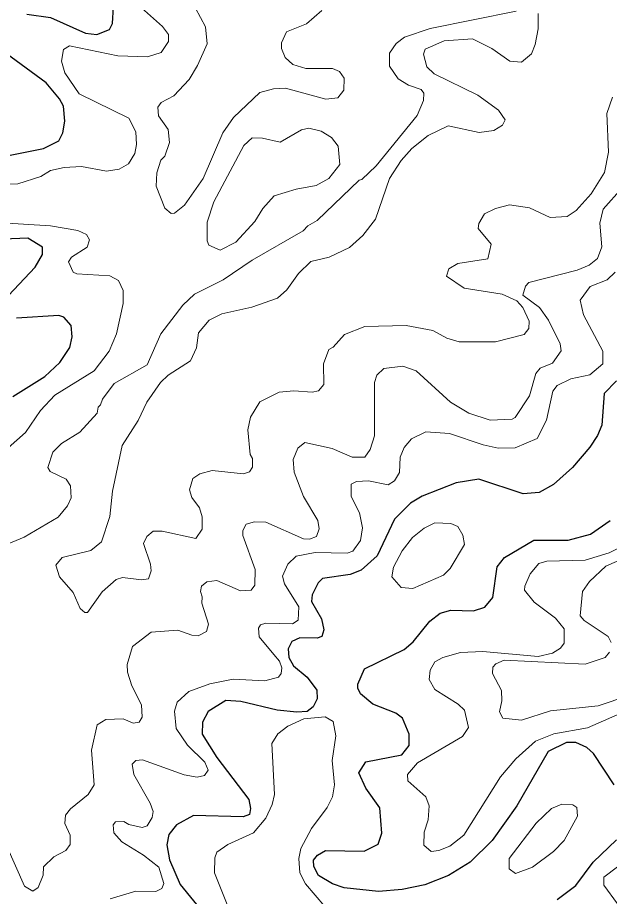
# Model space of a CAD drawing. Extents: x 763.2 to 816.8, y 7896.5 to 7952.7.
# Drawn here: x 795.968 to 797.985, y 7940.81 to 7943.803 of the extents above; entities that cross this region are included whole.
import ezdxf

# ---------------------------------------------------------------- set-up
doc = ezdxf.new("R2010")
doc.units = 0
doc.header["$LTSCALE"] = 0.064
doc.layers.add('1', color=7, linetype='Continuous', lineweight=25)
doc.layers.add('2', color=7, linetype='Continuous', lineweight=13)

msp = doc.modelspace()

# ---------------------------------------------------------------- linework, layer by layer
at = {"layer": '1'}
for points in [[(795.9995, 7943.8156), (796.0808, 7943.8032), (796.1991, 7943.7508), (796.2376, 7943.7457), (796.281, 7943.7631), (796.2918, 7943.7832), (796.295, 7943.8401)], [(795.9427, 7943.3347), (796.0568, 7943.3571), (796.1091, 7943.3842), (796.1225, 7943.4109), (796.1291, 7943.4505), (796.1242, 7943.5016), (796.1113, 7943.5262), (796.065, 7943.5811), (795.9122, 7943.6937)], [(795.9369, 7942.8574), (796.0282, 7942.9533), (796.0534, 7942.9962), (796.0534, 7943.0215), (796.0026, 7943.0517), (795.9205, 7943.0486)], [(795.9522, 7942.5126), (796.0609, 7942.5807), (796.1122, 7942.629), (796.1456, 7942.6798), (796.1536, 7942.716), (796.1506, 7942.7543), (796.1253, 7942.7826), (796.1088, 7942.7887), (795.9645, 7942.7792)], [(798.0088, 7942.5666), (797.9666, 7942.5235), (797.9583, 7942.415), (797.9433, 7942.3798), (797.9179, 7942.3402), (797.8583, 7942.2708), (797.7939, 7942.2128), (797.7451, 7942.1855), (797.6903, 7942.181), (797.5392, 7942.2317), (797.462, 7942.2187), (797.3468, 7942.1739), (797.307, 7942.1492), (797.2517, 7942.0954), (797.1929, 7941.97), (797.1392, 7941.921), (797.1012, 7941.9067)], [(797.5095, 7940.9266), (797.4357, 7940.881), (797.3551, 7940.8494), (797.2779, 7940.8333), (797.1974, 7940.8268), (797.0807, 7940.8399), (797.0414, 7940.8531), (796.9934, 7940.8817), (796.9777, 7940.9116), (796.9759, 7940.9334), (796.9894, 7940.9503), (797.0169, 7940.9671), (797.1489, 7940.9648), (797.1971, 7940.9881), (797.2089, 7941.0257), (797.2022, 7941.1121), (797.1549, 7941.1785), (797.1307, 7941.2316), (797.155, 7941.2686), (797.277, 7941.292), (797.3024, 7941.3241), (797.3023, 7941.3632), (797.279, 7941.4171), (797.2566, 7941.4339), (797.1788, 7941.4649), (797.1369, 7941.5007), (797.1269, 7941.5194), (797.127, 7941.5335), (797.1496, 7941.5852), (797.2851, 7941.6507), (797.3162, 7941.6769), (797.3723, 7941.7475), (797.4078, 7941.7748), (797.4441, 7941.7849), (797.5212, 7941.7834), (797.5604, 7941.795), (797.5869, 7941.8284), (797.6019, 7941.9327), (797.6275, 7941.9644), (797.7274, 7942.0231), (797.8441, 7942.0233), (797.9205, 7942.0439), (797.9873, 7942.0901)], [(797.1012, 7941.9067), (797.0068, 7941.8931), (796.9921, 7941.8786), (796.9714, 7941.8374), (796.9691, 7941.8152), (797.0036, 7941.7561)], [(797.0036, 7941.7561), (797.0114, 7941.7183), (797.0049, 7941.6951), (796.9887, 7941.6896), (796.9303, 7941.691), (796.903, 7941.6785), (796.8903, 7941.6531), (796.892, 7941.6245), (796.9076, 7941.5955), (796.9547, 7941.5573), (796.9871, 7941.5131), (796.9891, 7941.4831), (796.9751, 7941.4557), (796.9548, 7941.4395), (796.9192, 7941.4373), (796.8526, 7941.4451), (796.729, 7941.4742), (796.6777, 7941.4775), (796.6174, 7941.4396), (796.598, 7941.4042), (796.5969, 7941.3624), (796.6468, 7941.2832), (796.756, 7941.1405), (796.7617, 7941.1102), (796.7578, 7941.0895), (796.7365, 7941.0815), (796.5673, 7941.086), (796.5096, 7941.0539), (796.4833, 7941.0215), (796.4764, 7940.9856), (796.4862, 7940.9345), (796.5224, 7940.8503), (796.6233, 7940.7274)], [(797.8696, 7941.3343), (797.8385, 7941.3346), (797.7756, 7941.3042), (797.669, 7941.1192), (797.5848, 7941.0004), (797.5095, 7940.9266)], [(798.0009, 7941.1907), (797.9298, 7941.2968), (797.9078, 7941.3176), (797.8696, 7941.3343)], [(797.8065, 7940.8), (797.8699, 7940.847), (797.9292, 7940.9265), (798.0085, 7941.0027)]]:
    msp.add_lwpolyline(points, dxfattribs=at)
at = {"layer": '2'}
for points in [[(796.3908, 7943.8371), (796.4615, 7943.7728), (796.4823, 7943.7463), (796.4825, 7943.7221), (796.457, 7943.6849), (796.4103, 7943.6699), (796.3101, 7943.6735), (796.1455, 7943.7075), (796.1249, 7943.6952), (796.118, 7943.6553), (796.1291, 7943.6147), (796.1784, 7943.5435), (796.3477, 7943.4603), (796.3705, 7943.4143), (796.3738, 7943.3715), (796.3672, 7943.3402), (796.3462, 7943.3057), (796.3147, 7943.2871), (796.2714, 7943.2805), (796.186, 7943.2968), (796.1269, 7943.2933), (796.0799, 7943.2826), (796.0473, 7943.2619), (795.9691, 7943.2376), (795.7882, 7943.2333)], [(797.7418, 7943.8173), (797.7413, 7943.7646), (797.731, 7943.7113), (797.7185, 7943.6805), (797.6846, 7943.6518), (797.6454, 7943.6545), (797.5836, 7943.6978), (797.5181, 7943.7306), (797.4212, 7943.7238), (797.3572, 7943.696), (797.3505, 7943.6787), (797.3619, 7943.6357), (797.387, 7943.6122), (797.5358, 7943.5396), (797.6071, 7943.4886), (797.6295, 7943.4557), (797.6201, 7943.4375), (797.5912, 7943.4184), (797.5408, 7943.4118), (797.4347, 7943.4346), (797.3674, 7943.4023), (797.3109, 7943.3576), (797.2746, 7943.3165), (797.2351, 7943.2551), (797.187, 7943.1172), (797.1441, 7943.0613), (797.0989, 7943.0205), (797.0301, 7942.9874), (796.9677, 7942.9729), (796.9256, 7942.9314), (796.8858, 7942.8767), (796.8538, 7942.8483), (796.7659, 7942.8172), (796.6644, 7942.7948), (796.6211, 7942.7725), (796.5847, 7942.7293), (796.5773, 7942.6792), (796.5577, 7942.6349), (796.4814, 7942.5856), (796.4549, 7942.5605), (796.409, 7942.4933), (796.3789, 7942.4308), (796.3249, 7942.346), (796.2912, 7942.1906), (796.2819, 7942.1043), (796.2546, 7942.0184), (796.2172, 7941.9888), (796.1203, 7941.9651), (796.0987, 7941.9389), (796.1111, 7941.8989), (796.1571, 7941.8456), (796.1815, 7941.7905), (796.1969, 7941.7776), (796.2068, 7941.7773), (796.2558, 7941.8472), (796.3039, 7941.8893), (796.3259, 7941.8967), (796.3905, 7941.8885), (796.4146, 7941.8917), (796.4229, 7941.9191), (796.4215, 7941.9417), (796.3974, 7942.0119), (796.4087, 7942.0364), (796.4303, 7942.054), (796.4602, 7942.0542), (796.5749, 7942.0298), (796.5968, 7942.0612), (796.5974, 7942.1028), (796.5874, 7942.1332), (796.5613, 7942.1685), (796.5535, 7942.1946), (796.5652, 7942.2333)], [(797.0048, 7943.8277), (796.953, 7943.7821), (796.8838, 7943.7552), (796.8677, 7943.7174), (796.8672, 7943.6977), (796.8797, 7943.6677), (796.9063, 7943.6432), (796.9501, 7943.6305), (797.0412, 7943.6303), (797.0648, 7943.6201), (797.0806, 7943.5967), (797.0801, 7943.5562), (797.0588, 7943.5303), (797.0184, 7943.5254), (796.8809, 7943.5629), (796.8402, 7943.5612), (796.7932, 7943.548), (796.7033, 7943.4633), (796.6673, 7943.4111), (796.6004, 7943.2551), (796.5372, 7943.1643), (796.5031, 7943.1369), (796.4919, 7943.1364), (796.4694, 7943.1547), (796.4401, 7943.2294), (796.4431, 7943.2747), (796.4558, 7943.3183), (796.4697, 7943.3319), (796.4856, 7943.3778), (796.481, 7943.4227), (796.4484, 7943.4689), (796.4465, 7943.4981), (796.4573, 7943.5138), (796.5006, 7943.5368), (796.5522, 7943.5931), (796.5811, 7943.6404), (796.614, 7943.7141), (796.6087, 7943.7724), (796.5742, 7943.8357)], [(797.2864, 7943.7371), (797.3733, 7943.7668), (797.6662, 7943.8257)], [(797.2999, 7943.5728), (797.2649, 7943.5943), (797.2354, 7943.6379), (797.2355, 7943.6827), (797.258, 7943.7154), (797.2864, 7943.7371)], [(795.8882, 7941.9922), (795.9901, 7942.0342), (796.1061, 7942.1021), (796.1377, 7942.1405), (796.1503, 7942.1683), (796.1483, 7942.2088), (796.1337, 7942.2316), (796.0793, 7942.2578), (796.0713, 7942.2711), (796.0881, 7942.3238), (796.1178, 7942.3533), (796.1801, 7942.3913), (796.239, 7942.4558), (796.2422, 7942.4767), (796.2509, 7942.484), (796.2571, 7942.504), (796.297, 7942.5575), (796.4095, 7942.6211), (796.4557, 7942.7262), (796.5307, 7942.8239), (796.5714, 7942.8612), (796.6685, 7942.9098), (796.7673, 7942.9771), (796.9416, 7943.0774), (796.957, 7943.094), (796.9884, 7943.1118), (797.1314, 7943.2502), (797.1413, 7943.2522), (797.1897, 7943.299), (797.33, 7943.4704), (797.3515, 7943.5213), (797.3526, 7943.5461), (797.3432, 7943.5581), (797.2999, 7943.5728)], [(796.7683, 7942.2721), (796.7685, 7942.3021), (796.7603, 7942.3148), (796.7522, 7942.3993), (796.7615, 7942.4425), (796.7934, 7942.4947), (796.859, 7942.5274), (796.9088, 7942.5327), (796.9723, 7942.5277), (796.9932, 7942.5325), (797.0116, 7942.5533), (797.0102, 7942.6245), (797.028, 7942.6727), (797.0428, 7942.6808), (797.082, 7942.7243), (797.1511, 7942.7509), (797.2922, 7942.7545), (797.3824, 7942.7382), (797.4306, 7942.7112), (797.4724, 7942.6989), (797.5962, 7942.6987), (797.6945, 7942.724), (797.7099, 7942.7449), (797.7115, 7942.7691), (797.6892, 7942.8159), (797.6686, 7942.8382), (797.6196, 7942.8612), (797.4898, 7942.8822), (797.4295, 7942.9223), (797.4371, 7942.9479), (797.4679, 7942.966), (797.5706, 7942.9821), (797.5818, 7943.0321), (797.5378, 7943.0854), (797.5399, 7943.1026), (797.5584, 7943.1347), (797.5969, 7943.1537), (797.6435, 7943.1653), (797.7125, 7943.1551), (797.7825, 7943.1227), (797.84, 7943.1261), (797.8707, 7943.1467), (797.9227, 7943.2037), (797.9681, 7943.2755), (797.9813, 7943.3446), (797.9751, 7943.4764), (797.995, 7943.5324)], [(798.028, 7943.224), (797.9636, 7943.1505), (797.952, 7943.1036), (797.9584, 7943.023), (797.9443, 7942.9824), (797.9159, 7942.9604), (797.8748, 7942.943), (797.7097, 7942.9017), (797.6985, 7942.8886), (797.6893, 7942.8582), (797.7458, 7942.8157), (797.7774, 7942.7726), (797.8163, 7942.6918), (797.8201, 7942.6682), (797.7911, 7942.6269), (797.7482, 7942.6097), (797.7338, 7942.591), (797.7127, 7942.5149), (797.6628, 7942.4412), (797.6529, 7942.4357), (797.5777, 7942.4324), (797.5056, 7942.4563), (797.4436, 7942.4938), (797.3266, 7942.6), (797.2812, 7942.6163), (797.2157, 7942.6081), (797.1924, 7942.5859), (797.1843, 7942.5607), (797.1842, 7942.3788), (797.1694, 7942.3324), (797.1512, 7942.3064), (797.1079, 7942.3059), (797.04, 7942.3359), (796.947, 7942.356), (796.9234, 7942.3366), (796.9066, 7942.2983), (796.911, 7942.2555), (796.9421, 7942.1721), (796.9914, 7942.0903), (796.9952, 7942.062), (796.9868, 7942.0366), (796.9631, 7942.0267), (796.9421, 7942.0283), (796.8144, 7942.0845), (796.775, 7942.0856), (796.7469, 7942.078), (796.7359, 7942.0568), (796.7359, 7942.0398), (796.7781, 7941.9238), (796.7768, 7941.8699), (796.7639, 7941.8532), (796.7275, 7941.8508), (796.6469, 7941.8865), (796.613, 7941.8819), (796.5946, 7941.8668), (796.591, 7941.8485)], [(795.8771, 7943.1064), (796.0808, 7943.0946)], [(796.0808, 7943.0946), (796.1735, 7943.0781), (796.2026, 7943.0648), (796.2129, 7943.0462), (796.205, 7943.0217), (796.1522, 7942.9878)], [(796.1522, 7942.9878), (796.1413, 7942.9719), (796.158, 7942.9362), (796.1703, 7942.9304), (796.282, 7942.9236), (796.312, 7942.9077), (796.3279, 7942.8736), (796.328, 7942.8291), (796.3048, 7942.7259), (796.2804, 7942.6675), (796.2296, 7942.6004), (796.0948, 7942.5178), (796.0463, 7942.4648), (795.9949, 7942.3903), (795.8761, 7942.2861)], [(796.4094, 7941.0511), (796.4271, 7941.0787), (796.4297, 7941.0989), (796.4204, 7941.1277), (796.3646, 7941.2255), (796.3584, 7941.261), (796.371, 7941.2734), (796.3937, 7941.2751), (796.5358, 7941.2243), (796.5804, 7941.2164), (796.6047, 7941.2223), (796.6172, 7941.2405), (796.6058, 7941.268), (796.5468, 7941.3258), (796.5089, 7941.3823), (796.5023, 7941.4407), (796.5123, 7941.4723), (796.5519, 7941.5084), (796.6232, 7941.5348), (796.7028, 7941.5498), (796.8105, 7941.545), (796.857, 7941.5568), (796.8663, 7941.5693), (796.8685, 7941.5888), (796.8603, 7941.6115), (796.8412, 7941.6338), (796.7913, 7941.694), (796.7885, 7941.7239), (796.7954, 7941.7354), (796.8134, 7941.7409), (796.9045, 7941.7389), (796.9241, 7941.7516), (796.9259, 7941.7961), (796.8774, 7941.8746), (796.8706, 7941.9012), (796.8889, 7941.9415), (796.9178, 7941.9686), (796.9821, 7941.982), (797.0913, 7941.979), (797.1102, 7941.9856), (797.1364, 7942.0222), (797.1431, 7942.0653), (797.1327, 7942.1168), (797.1041, 7942.1723), (797.1044, 7942.214), (797.1224, 7942.2231), (797.1635, 7942.2251), (797.2306, 7942.2122), (797.2526, 7942.2251), (797.2695, 7942.2544), (797.2715, 7942.3057), (797.285, 7942.3393), (797.3102, 7942.369), (797.3595, 7942.3927), (797.4402, 7942.3868), (797.5542, 7942.3478), (797.606, 7942.3371), (797.6633, 7942.3376), (797.7381, 7942.3704), (797.7701, 7942.4319), (797.7921, 7942.5313), (797.8067, 7942.5502), (797.8526, 7942.5734), (797.9182, 7942.5871), (797.9615, 7942.6237), (797.9615, 7942.6672), (797.896, 7942.7907), (797.8845, 7942.841), (797.919, 7942.8875), (797.9768, 7942.91), (798.0037, 7942.9363)], [(796.5652, 7942.2333), (796.5894, 7942.2491), (796.6311, 7942.2614), (796.7374, 7942.25), (796.7577, 7942.2558), (796.7683, 7942.2721)], [(798.1628, 7942.0694), (797.9835, 7941.9809), (797.9018, 7941.9558), (797.771, 7941.9522), (797.7437, 7941.9441), (797.7148, 7941.9093), (797.6959, 7941.8667), (797.6955, 7941.853), (797.7283, 7941.8129), (797.8011, 7941.7579), (797.8308, 7941.722), (797.8301, 7941.6722), (797.8173, 7941.6553), (797.7901, 7941.6384), (797.7421, 7941.6271), (797.5536, 7941.6446), (797.4766, 7941.6405), (797.4174, 7941.6242), (797.3902, 7941.609), (797.374, 7941.5808), (797.3701, 7941.5489), (797.3901, 7941.5155), (797.4691, 7941.4655), (797.491, 7941.4448), (797.5048, 7941.386), (797.484, 7941.3553), (797.3307, 7941.2651), (797.2963, 7941.226), (797.2982, 7941.2034), (797.3591, 7941.1498), (797.3698, 7941.1192), (797.3668, 7941.0706), (797.3534, 7941.0291), (797.3521, 7940.985), (797.3767, 7940.9636), (797.4028, 7940.9665), (797.4406, 7940.9813), (797.4882, 7941.0191), (797.6133, 7941.2178), (797.6658, 7941.2786), (797.7332, 7941.3393), (797.7947, 7941.3643), (797.9097, 7941.3842), (798.0475, 7941.4441)], [(797.9907, 7941.6756), (797.9804, 7941.6951), (797.8981, 7941.75), (797.8853, 7941.7657), (797.8928, 7941.8489), (797.9166, 7941.8828), (797.9726, 7941.9351), (798.0477, 7941.9676)], [(796.591, 7941.8485), (796.5974, 7941.8309), (796.5962, 7941.8089), (796.6187, 7941.7371), (796.6113, 7941.712), (796.5837, 7941.6979)], [(796.5837, 7941.6979), (796.5615, 7941.6995), (796.5139, 7941.7174), (796.4229, 7941.7107), (796.3601, 7941.6618), (796.342, 7941.5996), (796.3428, 7941.5736), (796.3575, 7941.5275), (796.3901, 7941.4625), (796.3931, 7941.4207), (796.3829, 7941.4032), (796.3618, 7941.4005), (796.328, 7941.4149), (796.2685, 7941.413), (796.2389, 7941.3942), (796.2196, 7941.3081), (796.2293, 7941.1907), (796.2086, 7941.1576), (796.148, 7941.1081), (796.1309, 7941.0872), (796.1295, 7941.0587), (796.1469, 7941.0184), (796.1471, 7940.9868), (796.1325, 7940.9671), (796.0921, 7940.9455), (796.0561, 7940.9114), (796.0552, 7940.8822), (796.0379, 7940.8409), (796.0206, 7940.8285), (795.9919, 7940.8451), (795.9306, 7940.9839)], [(798.1518, 7941.5282), (797.9459, 7941.4597), (797.7835, 7941.4428), (797.6848, 7941.4102), (797.6212, 7941.4168), (797.61, 7941.4394), (797.6179, 7941.4769), (797.6163, 7941.5113), (797.5856, 7941.5699), (797.587, 7941.5913), (797.5978, 7941.6029), (797.6261, 7941.6151), (797.9024, 7941.6008), (797.9698, 7941.6242), (797.9847, 7941.6426)], [(797.0152, 7940.7762), (796.9493, 7940.8531), (796.9294, 7940.8906), (796.9263, 7940.9392), (796.9337, 7940.9732), (796.9693, 7941.041), (797.0232, 7941.1127), (797.0412, 7941.1493), (797.0477, 7941.1898), (797.0398, 7941.2736), (797.0529, 7941.3576), (797.0434, 7941.4057), (797.0158, 7941.4222), (796.9438, 7941.4154), (796.8883, 7941.3898), (796.8551, 7941.3636), (796.8343, 7941.3315), (796.8438, 7941.1573), (796.836, 7941.1232), (796.8143, 7941.0762), (796.7717, 7941.0273), (796.6844, 7940.9868), (796.6471, 7940.9608), (796.6404, 7940.9411), (796.6388, 7940.89), (796.6862, 7940.7708)], [(796.2936, 7941.054), (796.302, 7941.0648), (796.3304, 7941.0649), (796.3477, 7941.0548), (796.393, 7941.0455), (796.4094, 7941.0511)], [(796.2837, 7940.8019), (796.3715, 7940.8283), (796.439, 7940.827), (796.4594, 7940.8369), (796.466, 7940.8537), (796.449, 7940.9093), (796.3966, 7940.9508), (796.3238, 7940.9956), (796.2966, 7941.027), (796.2936, 7941.054)], [(798.0117, 7940.9111), (797.9656, 7940.8762), (797.9651, 7940.8487), (798.0115, 7940.7851)]]:
    msp.add_lwpolyline(points, dxfattribs=at)
for points in [[(796.9171, 7943.2195), (796.9859, 7943.2313), (797.0284, 7943.2549), (797.0659, 7943.3026), (797.0608, 7943.365), (797.0371, 7943.3945), (797.0026, 7943.417), (796.9608, 7943.4267), (796.9357, 7943.4214), (796.8629, 7943.379), (796.8021, 7943.3925), (796.7675, 7943.3937), (796.7395, 7943.3679), (796.6366, 7943.1754), (796.6139, 7943.1063), (796.6141, 7943.0436), (796.6195, 7943.0286), (796.6578, 7943.0109), (796.7113, 7943.0381), (796.7762, 7943.1089), (796.8042, 7943.1533), (796.8427, 7943.1961)], [(797.4851, 7942.0401), (797.4683, 7942.0705), (797.4437, 7942.0804), (797.3899, 7942.0826), (797.3536, 7942.0642), (797.3137, 7942.0325), (797.278, 7941.987), (797.2494, 7941.9312), (797.2437, 7941.8984), (797.2753, 7941.8622), (797.3144, 7941.8589), (797.4187, 7941.9046), (797.442, 7941.9276), (797.4913, 7942.0092)], [(797.876, 7941.0832), (797.874, 7941.1127), (797.8596, 7941.1223), (797.8218, 7941.1241), (797.787, 7941.1091), (797.7349, 7941.06), (797.643, 7940.9392), (797.6432, 7940.9044), (797.6644, 7940.8878), (797.7223, 7940.9094), (797.7945, 7940.9636), (797.8301, 7941.001)]]:
    msp.add_lwpolyline(points, close=True, dxfattribs=at)

doc.saveas('drawing.dxf')
